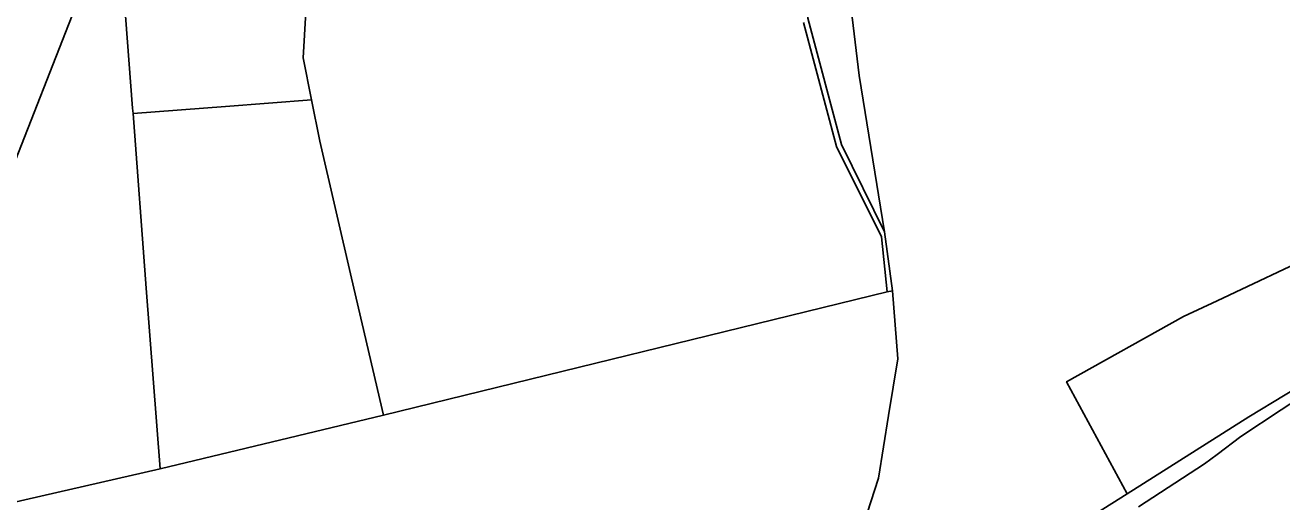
# Model space of a CAD drawing. Extents: x -477304 to -465429, y -1159113 to -1149210.
# Drawn here: x -469667 to -468793, y -1158386 to -1158055 of the extents above; entities that cross this region are included whole.
import ezdxf

# ---------------------------------------------------------------- set-up
doc = ezdxf.new("R2010")
doc.units = 0
doc.layers.add('BPEJ_s', color=7, linetype='Continuous')
doc.layers.add('PUPFL_s', color=7, linetype='Continuous')

msp = doc.modelspace()

# ---------------------------------------------------------------- linework, layer by layer
at = {"layer": 'BPEJ_s'}
msp.add_lwpolyline([(-468892.91, -1158389.65), (-468846.86, -1158359.71), (-468838.21, -1158353.2), (-468821.69, -1158340.75), (-468793.63, -1158322.26), (-468768.83, -1158305.92)], dxfattribs=at)
at = {"layer": 'PUPFL_s'}
for points in [[(-469107.57, -1158474.06), (-469073.6, -1158369.59), (-469066.81, -1158326.15), (-469060.3, -1158286.8), (-469063.9, -1158239.48), (-469069.41, -1158198.62), (-469087.08, -1158089.97), (-469099.19, -1157989.53), (-469119.39, -1157936.83), (-469116.31, -1157885.95), (-469126.11, -1157862.95), (-469063.11, -1157818.37), (-468978.04, -1157757.68), (-468917.33, -1157709.96), (-468814.84, -1157689.57), (-468751.08, -1157676.9)], [(-469632.3, -1158042.91), (-469724.75, -1158278.25)], [(-469125.79, -1158053.09), (-469102.86, -1158139.33), (-469071.66, -1158201.97), (-469067.53, -1158240.16), (-469417.94, -1158325.9), (-469440.06, -1158230.77), (-469462.18, -1158135.63), (-469467.98, -1158106.8), (-469473.85, -1158077.63), (-469471.81, -1158045.95)], [(-468766.49, -1158212.66), (-468838.19, -1158246.52), (-468861.63, -1158257.32), (-468942.87, -1158302.75), (-468900.85, -1158380.63), (-469064.98, -1158483.98)], [(-469739.45, -1158401.13), (-469573.29, -1158363.26), (-469417.94, -1158325.9), (-469067.53, -1158240.16), (-469063.9, -1158239.48), (-469060.3, -1158286.8), (-469066.81, -1158326.15), (-469073.6, -1158369.59), (-469107.57, -1158474.06)]]:
    msp.add_lwpolyline(points, dxfattribs=at)
for points in [[(-469069.41, -1158198.62), (-469099.35, -1158137.82), (-469122.91, -1158050.16), (-469129.3, -1157975.87), (-469140.91, -1157919.21), (-469140.8, -1157879.89), (-469167.5, -1157805.39), (-469174.76, -1157796.85), (-469176.03, -1157792.77), (-469160.84, -1157781.6), (-469152.55, -1157807.57), (-469126.11, -1157862.95), (-469116.31, -1157885.95), (-469119.39, -1157936.83), (-469099.19, -1157989.53), (-469087.08, -1158089.97)], [(-469724.75, -1158278.25), (-469632.3, -1158042.91), (-469601.9, -1157987.1), (-469592.34, -1158112.74), (-469592.06, -1158116.48), (-469582.85, -1158237.62), (-469573.29, -1158363.26), (-469739.45, -1158401.13)], [(-469471.81, -1158045.95), (-469473.85, -1158077.63), (-469467.98, -1158106.8), (-469527.8, -1158111.46), (-469592.06, -1158116.48), (-469592.34, -1158112.74), (-469601.9, -1157987.1)], [(-469440.06, -1158230.77), (-469417.94, -1158325.9), (-469573.29, -1158363.26), (-469582.85, -1158237.62), (-469592.06, -1158116.48), (-469527.8, -1158111.46), (-469467.98, -1158106.8), (-469462.18, -1158135.63)], [(-468861.63, -1158257.32), (-468838.19, -1158246.52), (-468766.49, -1158212.66), (-468701.1, -1158257.17), (-468708.51, -1158261.7), (-468765.59, -1158296.41), (-468816.13, -1158327.12), (-468900.85, -1158380.63), (-468942.87, -1158302.75)]]:
    msp.add_lwpolyline(points, close=True, dxfattribs=at)

doc.saveas('drawing.dxf')
